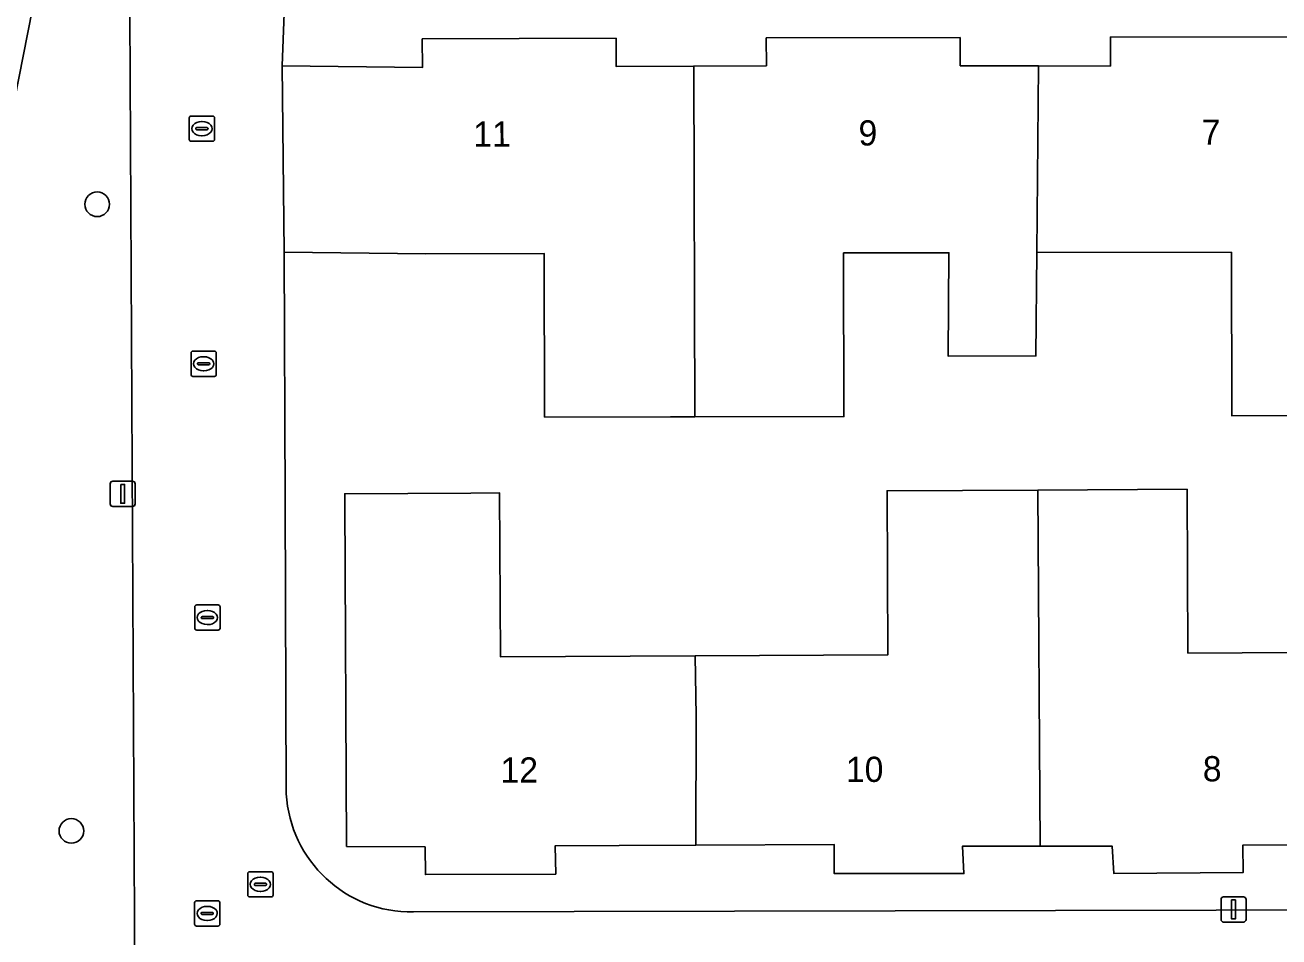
# Model space of a CAD drawing. Extents: x 160732 to 162107, y 387428 to 388479.
# Drawn here: x 161057.12 to 161106.86, y 387806.41 to 387842.58 of the extents above; entities that cross this region are included whole.
import ezdxf

# ---------------------------------------------------------------- set-up
doc = ezdxf.new("R2010")
doc.units = 0
for name, color, linetype in [('IMGEO_Boom', 7, 'Continuous'), ('IMGEO_Brandkraan', 7, 'Continuous'), ('IMGEO_Erf', 7, 'Continuous'), ('IMGEO_Fietspad_gesloten', 7, 'Continuous'), ('IMGEO_Gemengd_bos', 7, 'Continuous'), ('IMGEO_Kolk', 7, 'Continuous'), ('IMGEO_Lichtmast', 7, 'Continuous'), ('IMGEO_Muur', 7, 'Continuous'), ('IMGEO_Pand', 7, 'Continuous'), ('IMGEO_Pand_nummerreeks', 7, 'Continuous'), ('IMGEO_Rijbaan_lokaal_open', 7, 'Continuous')]:
    doc.layers.add(name, color=color, linetype=linetype)

msp = doc.modelspace()

# ---------------------------------------------------------------- linework, layer by layer
at = {"layer": 'IMGEO_Boom'}
for centre in [(161059.979, 387835.468), (161058.956, 387810.611)]:
    msp.add_circle(centre, 0.489, dxfattribs=at)
at = {"layer": 'IMGEO_Brandkraan'}
for p, q in [((161065.954, 387808.065), (161065.954, 387808.917)), ((161066.029, 387808.991), (161066.881, 387808.991)), ((161066.442, 387808.771), (161066.467, 387808.771)), ((161066.955, 387808.917), (161066.955, 387808.065)), ((161066.213, 387808.485), (161066.213, 387808.497)), ((161066.651, 387808.448), (161066.253, 387808.448)), ((161066.256, 387808.534), (161066.654, 387808.534)), ((161066.697, 387808.497), (161066.697, 387808.485)), ((161066.881, 387807.991), (161066.029, 387807.991)), ((161066.465, 387808.211), (161066.44, 387808.211))]:
    msp.add_line(p, q, dxfattribs=at)
for points in [[(161065.954, 387808.065), (161065.954, 387808.917)], [(161066.029, 387808.991), (161066.881, 387808.991)], [(161066.955, 387808.917), (161066.955, 387808.065)], [(161066.881, 387807.991), (161066.029, 387807.991)]]:
    msp.add_lwpolyline(points, dxfattribs=at)
for centre, radius, start, end in [((161066.031, 387808.915), 0.0765, 91.552, 178.448), ((161066.031, 387808.915), 0.0765, 91.552, 178.448), ((161066.879, 387808.915), 0.0765, 1.552, 88.448), ((161066.879, 387808.915), 0.0765, 1.552, 88.448), ((161066.253, 387808.494), 0.0403, 85.8775, 175.7526), ((161066.25, 387808.484), 0.0366, 178.938, 274.7102), ((161066.654, 387808.491), 0.043, 264.8664, 352.4533), ((161066.658, 387808.496), 0.0386, 1.7309, 96.639), ((161066.031, 387808.067), 0.0765, 181.552, 268.448), ((161066.031, 387808.067), 0.0765, 181.552, 268.448), ((161066.879, 387808.067), 0.0765, 271.552, 358.448), ((161066.879, 387808.067), 0.0765, 271.552, 358.448)]:
    msp.add_arc(centre, radius, start, end, dxfattribs=at)
for centre, major_axis, ratio, start_param, end_param in [((161066.441, 387808.491), (-0.387, 0.002), 0.722429, 4.712389, 7.853982), ((161066.466, 387808.491), (-0.39, 0.002), 0.717154, 1.570796, 4.712389)]:
    msp.add_ellipse(centre, major_axis=major_axis, ratio=ratio, start_param=start_param, end_param=end_param, dxfattribs=at)
at = {"layer": 'IMGEO_Erf'}
for points in [[(161154.339, 387843.946), (161067.871, 387843.768), (161067.395, 387843.044), (161067.316, 387840.96), (161072.889, 387840.898), (161072.873, 387842.027), (161080.561, 387842.057), (161080.565, 387840.938), (161083.641, 387840.952), (161086.529, 387840.966), (161086.523, 387842.066), (161094.21, 387842.083), (161094.214, 387840.964), (161097.314, 387840.957), (161100.175, 387840.95), (161100.174, 387842.098), (161107.877, 387842.112)], [(161110.92, 387827.092), (161104.984, 387827.08), (161104.971, 387833.568), (161097.251, 387833.552), (161097.216, 387829.454), (161093.732, 387829.447), (161093.767, 387833.545), (161089.589, 387833.536), (161089.603, 387827.049), (161083.692, 387827.037), (161082.725, 387827.035), (161077.725, 387827.024), (161077.712, 387833.512), (161073.021, 387833.503), (161067.402, 387833.573), (161067.438, 387823.704), (161067.48, 387812.087)], [(161107.982, 387810.054), (161105.422, 387810.045), (161105.436, 387808.961), (161100.306, 387808.925), (161100.248, 387810.005), (161097.39, 387810.005), (161094.302, 387810.004), (161094.36, 387808.921), (161089.219, 387808.917), (161089.214, 387810.012), (161089.214, 387810.066), (161083.726, 387810.041), (161080.688, 387810.027), (161078.146, 387810.016), (161078.167, 387808.897), (161073, 387808.878), (161072.987, 387809.977), (161069.874, 387809.997), (161069.802, 387823.69), (161069.8, 387823.986), (161074.8, 387824.013), (161075.94, 387824.019), (161075.975, 387817.52), (161083.704, 387817.561), (161091.345, 387817.602), (161091.311, 387824.102), (161097.299, 387824.134), (161103.211, 387824.165), (161103.246, 387817.666), (161107.56, 387817.689)], [(161072.521, 387807.397), (161148.946, 387807.558), (161150.129, 387807.441)]]:
    msp.add_lwpolyline(points, dxfattribs=at)
msp.add_arc((161072.441, 387812.365), 4.969, 183.2128, 270.9187, dxfattribs=at)
at = {"layer": 'IMGEO_Fietspad_gesloten'}
msp.add_lwpolyline([(161038.704, 387736.741), (161038.989, 387738.951), (161040.558, 387750), (161041.868, 387759.229), (161042.462, 387763.46), (161043.884, 387773.59), (161044.223, 387775.939), (161044.741, 387779.514), (161045.24, 387782.735), (161047.115, 387792.021), (161048.645, 387799.614), (161053.335, 387822.619), (161057.751, 387844.982), (161061.273, 387847.963), (161061.248, 387851.8), (161056.814, 387848.51)], dxfattribs=at)
at = {"layer": 'IMGEO_Gemengd_bos'}
msp.add_lwpolyline([(161061.271, 387843.041), (161061.194, 387843.765), (161061.273, 387847.963), (161057.751, 387844.982), (161053.335, 387822.619), (161048.645, 387799.614), (161047.115, 387792.021), (161045.24, 387782.735), (161044.741, 387779.514), (161044.223, 387775.939), (161058.145, 387775.142), (161064.074, 387775), (161063.596, 387775.935), (161063.367, 387776.895), (161061.682, 387791.922), (161061.51, 387796.123), (161061.484, 387801.354), (161061.487, 387801.997)], close=True, dxfattribs=at)
at = {"layer": 'IMGEO_Kolk'}
for p, q in [((161063.632, 387838.043), (161063.632, 387838.895)), ((161063.707, 387838.969), (161064.559, 387838.969)), ((161064.12, 387838.749), (161064.145, 387838.749)), ((161064.633, 387838.895), (161064.633, 387838.043)), ((161063.891, 387838.463), (161063.891, 387838.475)), ((161064.329, 387838.426), (161063.931, 387838.426)), ((161063.934, 387838.512), (161064.332, 387838.512)), ((161064.143, 387838.189), (161064.118, 387838.189)), ((161064.375, 387838.475), (161064.375, 387838.463)), ((161064.559, 387837.969), (161063.707, 387837.969)), ((161063.776, 387829.641), (161064.628, 387829.641)), ((161063.701, 387828.715), (161063.701, 387829.567)), ((161063.96, 387829.135), (161063.96, 387829.147)), ((161064.003, 387829.184), (161064.401, 387829.184)), ((161064.189, 387829.421), (161064.214, 387829.421)), ((161064.444, 387829.147), (161064.444, 387829.135)), ((161064.702, 387829.567), (161064.702, 387828.715)), ((161064.628, 387828.641), (161063.776, 387828.641)), ((161064.398, 387829.098), (161064, 387829.098)), ((161064.212, 387828.861), (161064.187, 387828.861)), ((161063.851, 387818.649), (161063.851, 387819.501)), ((161063.926, 387819.575), (161064.778, 387819.575)), ((161064.339, 387819.355), (161064.364, 387819.355)), ((161064.852, 387819.501), (161064.852, 387818.649)), ((161064.11, 387819.069), (161064.11, 387819.081)), ((161064.548, 387819.032), (161064.15, 387819.032)), ((161064.153, 387819.118), (161064.551, 387819.118)), ((161064.362, 387818.795), (161064.337, 387818.795)), ((161064.594, 387819.081), (161064.594, 387819.069)), ((161064.778, 387818.575), (161063.926, 387818.575)), ((161063.843, 387806.911), (161063.843, 387807.763)), ((161063.918, 387807.837), (161064.77, 387807.837)), ((161064.844, 387807.763), (161064.844, 387806.911)), ((161064.102, 387807.331), (161064.102, 387807.343)), ((161064.54, 387807.294), (161064.142, 387807.294)), ((161064.145, 387807.38), (161064.543, 387807.38)), ((161064.331, 387807.617), (161064.356, 387807.617)), ((161064.586, 387807.343), (161064.586, 387807.331)), ((161064.77, 387806.837), (161063.918, 387806.837)), ((161064.354, 387807.057), (161064.329, 387807.057))]:
    msp.add_line(p, q, dxfattribs=at)
for points in [[(161063.632, 387838.043), (161063.632, 387838.895)], [(161063.707, 387838.969), (161064.559, 387838.969)], [(161064.633, 387838.895), (161064.633, 387838.043)], [(161064.559, 387837.969), (161063.707, 387837.969)], [(161063.776, 387829.641), (161064.628, 387829.641)], [(161063.701, 387828.715), (161063.701, 387829.567)], [(161064.702, 387829.567), (161064.702, 387828.715)], [(161064.628, 387828.641), (161063.776, 387828.641)], [(161063.851, 387818.649), (161063.851, 387819.501)], [(161063.926, 387819.575), (161064.778, 387819.575)], [(161064.852, 387819.501), (161064.852, 387818.649)], [(161064.778, 387818.575), (161063.926, 387818.575)], [(161063.843, 387806.911), (161063.843, 387807.763)], [(161063.918, 387807.837), (161064.77, 387807.837)], [(161064.844, 387807.763), (161064.844, 387806.911)], [(161064.77, 387806.837), (161063.918, 387806.837)]]:
    msp.add_lwpolyline(points, dxfattribs=at)
for centre, radius, start, end in [((161063.709, 387838.893), 0.0765, 91.552, 178.448), ((161063.709, 387838.893), 0.0765, 91.552, 178.448), ((161064.557, 387838.893), 0.0765, 1.552, 88.448), ((161064.557, 387838.893), 0.0765, 1.552, 88.448), ((161063.931, 387838.472), 0.0403, 85.8775, 175.7526), ((161063.928, 387838.462), 0.0366, 178.938, 274.7102), ((161064.332, 387838.469), 0.043, 264.8664, 352.4533), ((161064.336, 387838.474), 0.0386, 1.7309, 96.639), ((161063.709, 387838.045), 0.0765, 181.552, 268.448), ((161063.709, 387838.045), 0.0765, 181.552, 268.448), ((161064.557, 387838.045), 0.0765, 271.552, 358.448), ((161064.557, 387838.045), 0.0765, 271.552, 358.448), ((161063.778, 387829.565), 0.0765, 91.552, 178.448), ((161063.778, 387829.565), 0.0765, 91.552, 178.448), ((161064.626, 387829.565), 0.0765, 1.552, 88.448), ((161064.626, 387829.565), 0.0765, 1.552, 88.448), ((161064, 387829.144), 0.0403, 85.8775, 175.7526), ((161063.997, 387829.134), 0.0366, 178.938, 274.7102), ((161064.401, 387829.141), 0.043, 264.8664, 352.4533), ((161064.405, 387829.146), 0.0386, 1.7309, 96.639), ((161063.778, 387828.717), 0.0765, 181.552, 268.448), ((161063.778, 387828.717), 0.0765, 181.552, 268.448), ((161064.626, 387828.717), 0.0765, 271.552, 358.448), ((161064.626, 387828.717), 0.0765, 271.552, 358.448), ((161063.928, 387819.499), 0.0765, 91.552, 178.448), ((161063.928, 387819.499), 0.0765, 91.552, 178.448), ((161064.776, 387819.499), 0.0765, 1.552, 88.448), ((161064.776, 387819.499), 0.0765, 1.552, 88.448), ((161064.15, 387819.078), 0.0403, 85.8775, 175.7526), ((161064.147, 387819.068), 0.0366, 178.938, 274.7102), ((161064.551, 387819.075), 0.043, 264.8664, 352.4533), ((161064.555, 387819.08), 0.0386, 1.7309, 96.639), ((161063.928, 387818.651), 0.0765, 181.552, 268.448), ((161063.928, 387818.651), 0.0765, 181.552, 268.448), ((161064.776, 387818.651), 0.0765, 271.552, 358.448), ((161064.776, 387818.651), 0.0765, 271.552, 358.448), ((161063.92, 387807.761), 0.0765, 91.552, 178.448), ((161063.92, 387807.761), 0.0765, 91.552, 178.448), ((161064.768, 387807.761), 0.0765, 1.552, 88.448), ((161064.768, 387807.761), 0.0765, 1.552, 88.448), ((161064.142, 387807.34), 0.0403, 85.8775, 175.7526), ((161064.139, 387807.33), 0.0366, 178.938, 274.7102), ((161064.543, 387807.337), 0.043, 264.8664, 352.4533), ((161064.547, 387807.342), 0.0386, 1.7309, 96.639), ((161063.92, 387806.913), 0.0765, 181.552, 268.448), ((161063.92, 387806.913), 0.0765, 181.552, 268.448), ((161064.768, 387806.913), 0.0765, 271.552, 358.448), ((161064.768, 387806.913), 0.0765, 271.552, 358.448)]:
    msp.add_arc(centre, radius, start, end, dxfattribs=at)
for centre, major_axis, ratio, start_param, end_param in [((161064.119, 387838.469), (-0.387, 0.002), 0.722429, 4.712389, 7.853982), ((161064.144, 387838.469), (-0.39, 0.002), 0.717154, 1.570796, 4.712389), ((161064.188, 387829.141), (-0.387, 0.002), 0.722429, 4.712389, 7.853982), ((161064.213, 387829.141), (-0.39, 0.002), 0.717154, 1.570796, 4.712389), ((161064.338, 387819.075), (-0.387, 0.002), 0.722429, 4.712389, 7.853982), ((161064.363, 387819.075), (-0.39, 0.002), 0.717154, 1.570796, 4.712389), ((161064.33, 387807.337), (-0.387, 0.002), 0.722429, 4.712389, 7.853982), ((161064.355, 387807.337), (-0.39, 0.002), 0.717154, 1.570796, 4.712389)]:
    msp.add_ellipse(centre, major_axis=major_axis, ratio=ratio, start_param=start_param, end_param=end_param, dxfattribs=at)
at = {"layer": 'IMGEO_Lichtmast'}
for p, q in [((161060.496, 387823.582), (161060.496, 387824.382)), ((161060.496, 387824.382), (161060.496, 387823.582)), ((161060.596, 387824.482), (161061.386, 387824.482)), ((161061.386, 387824.482), (161060.596, 387824.482)), ((161061.486, 387824.382), (161061.486, 387823.582)), ((161061.486, 387823.582), (161061.486, 387824.382)), ((161061.386, 387823.482), (161060.596, 387823.482)), ((161060.596, 387823.482), (161061.386, 387823.482)), ((161104.561, 387807.096), (161104.561, 387807.896)), ((161104.561, 387807.896), (161104.561, 387807.096)), ((161104.661, 387807.996), (161105.451, 387807.996)), ((161105.451, 387807.996), (161104.661, 387807.996)), ((161105.551, 387807.896), (161105.551, 387807.096)), ((161105.551, 387807.096), (161105.551, 387807.896)), ((161105.451, 387806.996), (161104.661, 387806.996)), ((161104.661, 387806.996), (161105.451, 387806.996))]:
    msp.add_line(p, q, dxfattribs=at)
for points in [[(161060.916, 387824.357), (161061.066, 387824.357), (161061.066, 387823.607), (161060.916, 387823.607), (161060.916, 387824.357)], [(161104.981, 387807.871), (161105.131, 387807.871), (161105.131, 387807.121), (161104.981, 387807.121), (161104.981, 387807.871)]]:
    msp.add_lwpolyline(points, dxfattribs=at)
for centre, start, end in [((161060.596, 387824.382), 90, 180), ((161060.596, 387824.382), 90, 180), ((161061.386, 387824.382), 0, 90), ((161061.386, 387824.382), 360, 90), ((161060.596, 387823.582), 180, 270), ((161060.596, 387823.582), 180, 270), ((161061.386, 387823.582), 270, 0), ((161061.386, 387823.582), 270, 0), ((161104.661, 387807.896), 90, 180), ((161104.661, 387807.896), 90, 180), ((161105.451, 387807.896), 0, 90), ((161105.451, 387807.896), 360, 90), ((161104.661, 387807.096), 180, 270), ((161104.661, 387807.096), 180, 270), ((161105.451, 387807.096), 270, 0), ((161105.451, 387807.096), 270, 0)]:
    msp.add_arc(centre, 0.1, start, end, dxfattribs=at)
at = {"layer": 'IMGEO_Muur'}
msp.add_lwpolyline([(161067.402, 387833.573), (161067.438, 387823.704)], dxfattribs=at)
at = {"layer": 'IMGEO_Pand'}
for points in [[(161097.314, 387840.957), (161094.214, 387840.964), (161094.21, 387842.083), (161086.523, 387842.066), (161086.529, 387840.966), (161083.641, 387840.952), (161083.692, 387827.037), (161089.603, 387827.049), (161089.589, 387833.536), (161093.767, 387833.545), (161093.732, 387829.447), (161097.216, 387829.454), (161097.251, 387833.552)], [(161107.881, 387840.993), (161107.877, 387842.112), (161100.174, 387842.098), (161100.175, 387840.95), (161097.314, 387840.957), (161097.251, 387833.552), (161104.971, 387833.568), (161104.984, 387827.08), (161110.92, 387827.092), (161110.963, 387840.989)], [(161080.565, 387840.938), (161080.561, 387842.057), (161072.873, 387842.027), (161072.889, 387840.898), (161067.316, 387840.96), (161067.402, 387833.573), (161073.021, 387833.503), (161077.712, 387833.512), (161077.725, 387827.024), (161082.725, 387827.035), (161083.692, 387827.037), (161083.641, 387840.952)], [(161110.953, 387817.707), (161110.93, 387819.717), (161107.549, 387819.699), (161107.56, 387817.689), (161103.246, 387817.666), (161103.211, 387824.165), (161097.299, 387824.134), (161097.39, 387810.005), (161100.248, 387810.005), (161100.306, 387808.925), (161105.436, 387808.961), (161105.422, 387810.045), (161107.982, 387810.054), (161111.042, 387810.066)], [(161083.704, 387817.561), (161075.975, 387817.52), (161075.94, 387824.019), (161074.8, 387824.013), (161069.8, 387823.986), (161069.802, 387823.69), (161069.874, 387809.997), (161072.987, 387809.977), (161073, 387808.878), (161078.167, 387808.897), (161078.146, 387810.016), (161080.688, 387810.027), (161083.726, 387810.041), (161083.735, 387815.163)], [(161097.299, 387824.134), (161091.311, 387824.102), (161091.345, 387817.602), (161083.704, 387817.561), (161083.735, 387815.163), (161083.726, 387810.041), (161089.214, 387810.066), (161089.214, 387810.012), (161089.219, 387808.917), (161094.36, 387808.921), (161094.302, 387810.004), (161097.39, 387810.005)]]:
    msp.add_lwpolyline(points, close=True, dxfattribs=at)
at = {"layer": 'IMGEO_Rijbaan_lokaal_open'}
for points in [[(161067.48, 387812.087), (161067.438, 387823.704), (161067.402, 387833.573), (161067.316, 387840.96), (161067.395, 387843.044), (161061.271, 387843.041), (161061.487, 387801.997), (161092.292, 387802.076), (161102.247, 387802.101), (161119.904, 387802.146), (161143.92, 387802.223), (161153.94, 387802.256), (161154.56, 387802.212), (161154.551, 387811.585)], [(161150.129, 387807.441), (161148.946, 387807.558), (161072.521, 387807.397)]]:
    msp.add_lwpolyline(points, dxfattribs=at)
msp.add_arc((161072.441, 387812.365), 4.969, 183.2128, 270.9187, dxfattribs=at)

# ---------------------------------------------------------------- texts
at = {"layer": 'IMGEO_Pand_nummerreeks'}
for s, rotation, p in [('11', 0.2219, (161074.9, 387837.751)), ('9', 0.1203, (161090.181, 387837.799)), ('7', 0.1231, (161103.796, 387837.828)), ('12', 0.1018, (161075.98, 387812.527)), ('10', 0.1031, (161089.681, 387812.552)), ('8', 0.1031, (161103.838, 387812.577))]:
    msp.add_text(s, height=1, rotation=rotation, dxfattribs=at).set_placement(p)

doc.saveas('drawing.dxf')
